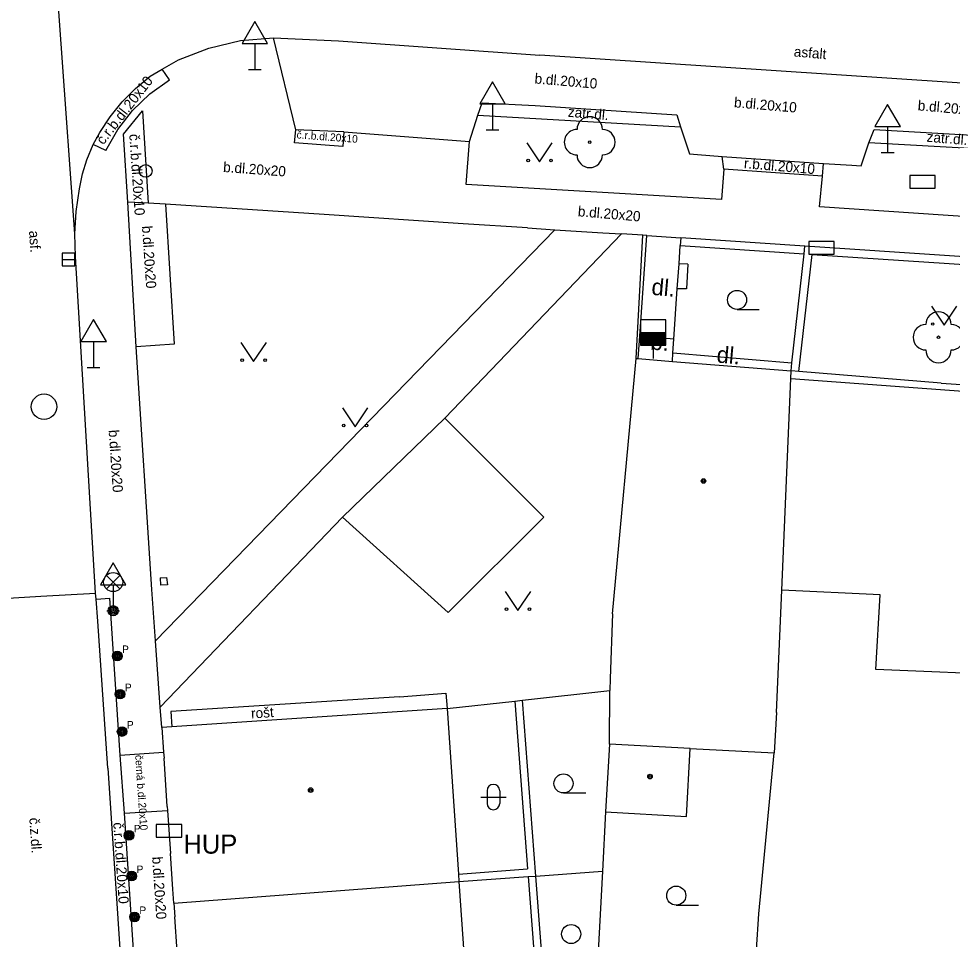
# Model space of a CAD drawing. Extents: x -596229 to -595156, y -1161237 to -1159376.
# Drawn here: x -595620.89 to -595584.19, y -1160970.18 to -1160933.99 of the extents above; entities that cross this region are included whole.
import ezdxf

# ---------------------------------------------------------------- set-up
doc = ezdxf.new("R2010")
doc.units = 0
for name, color, linetype in [('DOP - kresba z DSPS bez souradnic', 7, 'Continuous'), ('DOP - rozhrani ploch obecne', 7, 'Continuous'), ('Level 22', 7, 'Continuous'), ('Level 24', 7, 'Continuous'), ('Level 27', 7, 'Continuous'), ('Level 28', 7, 'Continuous'), ('Level 31', 7, 'Continuous'), ('Level 33', 7, 'Continuous'), ('Level 34', 7, 'Continuous'), ('Level 36', 7, 'Continuous'), ('Level 39', 7, 'Continuous'), ('silnoproud - povrch.  znaky a  RIS  skut. velikost', 7, 'Continuous'), ('Specificka linie pasportu komunikaci', 7, 'Continuous'), ('TM - budovy zdene_ betonove - VP', 7, 'Continuous'), ('TM - chodniky - VP', 7, 'Continuous'), ('TM - komunikace - VP', 7, 'Continuous'), ('TM - letecke snimky - pomocna linie', 7, 'Continuous'), ('TM - plot drateny_ kovovy - VP', 7, 'Continuous'), ('TM - plot dreveny - VP', 7, 'Continuous'), ('TM - plot zdeny_ ohradni zed - VP', 7, 'Continuous'), ('TM - podezdivka plotu - VP', 7, 'Continuous'), ('TM - pomocna konstrukcni linie', 7, 'Continuous'), ('TM - popis objektu', 7, 'Continuous'), ('TM - popis povrchu', 7, 'Continuous'), ('TM - poznamka', 7, 'Continuous'), ('TM - rozhrani mezi zpev. plochami mezi sebou - VP', 7, 'Continuous'), ('TM - rozhrani ploch obecne - VP', 7, 'Continuous'), ('TM - vstup do budovy - zdene_ betonove', 7, 'Continuous'), ('Vrstva 34', 7, 'Continuous')]:
    doc.layers.add(name, color=color, linetype=linetype)

msp = doc.modelspace()

# ---------------------------------------------------------------- linework, layer by layer
at = {"layer": 'DOP - kresba z DSPS bez souradnic'}
for points in [[(-595600.56, -1160967.69), (-595601.08, -1160960.78)], [(-595601.38, -1160960.81), (-595600.88, -1160967.41)], [(-595603.6, -1160967.61), (-595600.88, -1160967.41)], [(-595600.86, -1160967.71), (-595600.36, -1160974.27)], [(-595600.04, -1160974.55), (-595600.56, -1160967.69)]]:
    msp.add_lwpolyline(points, dxfattribs=at)
at = {"layer": 'DOP - rozhrani ploch obecne'}
for points in [[(-595601.08, -1160960.78), (-595597.65, -1160960.39)], [(-595601.38, -1160960.81), (-595601.08, -1160960.78)], [(-595604.04, -1160961.11), (-595601.38, -1160960.81)], [(-595591.7, -1160968.22), (-595591.19, -1160962.84)], [(-595597.82, -1160965.17), (-595597.94, -1160967.5)], [(-595603.58, -1160967.91), (-595600.86, -1160967.71)], [(-595600.86, -1160967.71), (-595600.56, -1160967.69)], [(-595600.56, -1160967.69), (-595597.94, -1160967.5)], [(-595597.94, -1160967.5), (-595598.32, -1160974.55)], [(-595591.79, -1160969.18), (-595591.7, -1160968.22)], [(-595591.89, -1160970.59), (-595591.79, -1160969.18)]]:
    msp.add_lwpolyline(points, dxfattribs=at)
at = {"layer": 'Level 22'}
for centre in [(-595598.44, -1160938.84), (-595584.73, -1160946.51)]:
    msp.add_circle(centre, 0.05, dxfattribs=at)
for centre, start, end in [((-595598.44, -1160938.34), 359.9755, 179.9755), ((-595598.94, -1160938.84), 89.9755, 269.9755), ((-595597.94, -1160938.84), 269.9755, 89.9755), ((-595598.44, -1160939.34), 179.9755, 359.9755), ((-595584.73, -1160946.01), 0, 180), ((-595585.23, -1160946.51), 90, 270), ((-595584.23, -1160946.51), 270, 90), ((-595584.73, -1160947.01), 180, 0)]:
    msp.add_arc(centre, 0.5, start, end, dxfattribs=at)
at = {"layer": 'Level 24'}
for points in [[(-595585.857, -1160940.648), (-595584.857, -1160940.648), (-595584.857, -1160940.148), (-595585.857, -1160940.148)], [(-595589.827, -1160943.248), (-595588.827, -1160943.248), (-595588.827, -1160942.748), (-595589.827, -1160942.748)], [(-595615.478, -1160966.159), (-595614.478, -1160966.159), (-595614.478, -1160965.659), (-595615.478, -1160965.659)]]:
    msp.add_lwpolyline(points, close=True, dxfattribs=at)
at = {"layer": 'Level 27'}
msp.add_line((-595619.18, -1160943.45), (-595618.68, -1160943.45), dxfattribs=at)
msp.add_lwpolyline([(-595619.18, -1160943.7), (-595618.68, -1160943.7), (-595618.68, -1160943.2), (-595619.18, -1160943.2)], close=True, dxfattribs=at)
msp.add_circle((-595619.89, -1160949.24), 0.5, dxfattribs=at)
at = {"layer": 'Level 28'}
for p, q in [((-595596.45, -1160946.32), (-595595.45, -1160946.32)), ((-595596.45, -1160946.37), (-595595.45, -1160946.37)), ((-595596.45, -1160946.42), (-595595.45, -1160946.42)), ((-595596.45, -1160946.47), (-595595.45, -1160946.47)), ((-595596.45, -1160946.52), (-595595.45, -1160946.52)), ((-595596.45, -1160946.57), (-595595.45, -1160946.57)), ((-595596.45, -1160946.62), (-595595.45, -1160946.62)), ((-595596.45, -1160946.67), (-595595.45, -1160946.67)), ((-595596.45, -1160946.72), (-595595.45, -1160946.72)), ((-595596.45, -1160946.77), (-595595.45, -1160946.77)), ((-595595.95, -1160946.82), (-595595.95, -1160947.35))]:
    msp.add_line(p, q, dxfattribs=at)
msp.add_lwpolyline([(-595596.45, -1160946.82), (-595595.45, -1160946.82), (-595595.45, -1160945.82), (-595596.45, -1160945.82)], close=True, dxfattribs=at)
at = {"layer": 'Level 31'}
msp.add_circle((-595615.89, -1160939.97), 0.25, dxfattribs=at)
at = {"layer": 'Level 33'}
for p, q in [((-595617.435, -1160956.4), (-595616.905, -1160955.87)), ((-595617.435, -1160955.87), (-595616.905, -1160956.4)), ((-595617.17, -1160956.51), (-595617.17, -1160957.26))]:
    msp.add_line(p, q, dxfattribs=at)
for centre, radius in [((-595617.17, -1160956.135), 0.375), ((-595617.17, -1160957.26), 0.2), ((-595617.17, -1160957.26), 0.145), ((-595617.17, -1160957.26), 0.0876)]:
    msp.add_circle(centre, radius, dxfattribs=at)
at = {"layer": 'Level 34'}
for p, q in [((-595611.6, -1160934.962), (-595611.6, -1160935.98)), ((-595611.85, -1160935.98), (-595611.35, -1160935.98)), ((-595602.26, -1160937.332), (-595602.26, -1160938.35)), ((-595602.51, -1160938.35), (-595602.01, -1160938.35)), ((-595586.73, -1160938.222), (-595586.73, -1160939.24)), ((-595586.98, -1160939.24), (-595586.48, -1160939.24)), ((-595617.94, -1160946.682), (-595617.94, -1160947.7)), ((-595618.19, -1160947.7), (-595617.69, -1160947.7)), ((-595617.17, -1160956.242), (-595617.17, -1160957.26)), ((-595617.42, -1160957.26), (-595616.92, -1160957.26))]:
    msp.add_line(p, q, dxfattribs=at)
for points in [[(-595612.1, -1160934.962), (-595611.1, -1160934.962), (-595611.6, -1160934.096)], [(-595602.76, -1160937.332), (-595601.76, -1160937.332), (-595602.26, -1160936.466)], [(-595587.23, -1160938.222), (-595586.23, -1160938.222), (-595586.73, -1160937.356)], [(-595618.44, -1160946.682), (-595617.44, -1160946.682), (-595617.94, -1160945.816)], [(-595617.67, -1160956.242), (-595616.67, -1160956.242), (-595617.17, -1160955.376)]]:
    msp.add_lwpolyline(points, close=True, dxfattribs=at)
at = {"layer": 'Level 36'}
for p, q in [((-595592.65, -1160945.415), (-595591.775, -1160945.415)), ((-595602.476, -1160964.336), (-595602.476, -1160964.836)), ((-595601.976, -1160964.336), (-595601.976, -1160964.836)), ((-595599.47, -1160964.425), (-595598.595, -1160964.425)), ((-595602.726, -1160964.586), (-595601.726, -1160964.586)), ((-595595.04, -1160968.835), (-595594.165, -1160968.835))]:
    msp.add_line(p, q, dxfattribs=at)
for points in [[(-595600.91, -1160938.86), (-595600.41, -1160939.61), (-595599.91, -1160938.86)], [(-595585.01, -1160945.29), (-595584.51, -1160946.04), (-595584.01, -1160945.29)], [(-595612.15, -1160946.71), (-595611.65, -1160947.46), (-595611.15, -1160946.71)], [(-595608.16, -1160949.28), (-595607.66, -1160950.03), (-595607.16, -1160949.28)], [(-595601.76, -1160956.5), (-595601.26, -1160957.25), (-595600.76, -1160956.5)]]:
    msp.add_lwpolyline(points, dxfattribs=at)
for centre, radius in [((-595600.86, -1160939.56), 0.05), ((-595599.961, -1160939.56), 0.05), ((-595592.65, -1160945.04), 0.375), ((-595584.96, -1160945.99), 0.05), ((-595612.1, -1160947.41), 0.05), ((-595611.201, -1160947.41), 0.05), ((-595608.11, -1160949.98), 0.05), ((-595607.211, -1160949.98), 0.05), ((-595601.71, -1160957.2), 0.05), ((-595600.811, -1160957.2), 0.05), ((-595599.47, -1160964.05), 0.375), ((-595595.04, -1160968.46), 0.375), ((-595599.17, -1160969.97), 0.375)]:
    msp.add_circle(centre, radius, dxfattribs=at)
for centre, start, end in [((-595602.226, -1160964.336), 0, 180), ((-595602.226, -1160964.836), 180, 0)]:
    msp.add_arc(centre, 0.25, start, end, dxfattribs=at)
at = {"layer": 'Level 39'}
for centre, radius in [((-595593.97, -1160952.16), 0.09), ((-595593.97, -1160952.16), 0.0398), ((-595596.07, -1160963.78), 0.09), ((-595596.07, -1160963.78), 0.0398), ((-595609.41, -1160964.31), 0.09), ((-595609.41, -1160964.31), 0.0398)]:
    msp.add_circle(centre, radius, dxfattribs=at)
at = {"layer": 'silnoproud - povrch.  znaky a  RIS  skut. velikost'}
for points in [[(-595594.59, -1160943.64), (-595594.93, -1160943.62)], [(-595594.59, -1160943.64), (-595594.64, -1160944.6)], [(-595594.64, -1160944.6), (-595595, -1160944.6)], [(-595615.33, -1160955.97), (-595615.07, -1160955.96)], [(-595615.33, -1160955.97), (-595615.31, -1160956.26)], [(-595615.07, -1160955.96), (-595615.04, -1160956.24)], [(-595615.04, -1160956.24), (-595615.31, -1160956.26)]]:
    msp.add_lwpolyline(points, dxfattribs=at)
at = {"layer": 'Specificka linie pasportu komunikaci'}
for points in [[(-595618.68, -1160942.45), (-595620.29, -1160920.02)], [(-595604.14, -1160949.69), (-595600.24, -1160953.58), (-595604.01, -1160957.33), (-595608.16, -1160953.58)]]:
    msp.add_lwpolyline(points, dxfattribs=at)
at = {"layer": 'TM - budovy zdene_ betonove - VP'}
for points in [[(-595597.55, -1160957.38), (-595596.62, -1160947.34)], [(-595596.62, -1160947.34), (-595596.53, -1160947.35)], [(-595596.53, -1160947.35), (-595595.19, -1160947.46)], [(-595595.19, -1160947.46), (-595590.52, -1160947.83)], [(-595590.53, -1160948.13), (-595590.52, -1160947.83)], [(-595590.89, -1160956.45), (-595590.53, -1160948.13)], [(-595591.1, -1160961.26), (-595590.89, -1160956.45)], [(-595597.55, -1160957.38), (-595597.63, -1160959.92)], [(-595597.63, -1160959.92), (-595597.65, -1160960.39)], [(-595597.66, -1160962.51), (-595597.65, -1160960.39)], [(-595604.04, -1160961.11), (-595614.87, -1160961.82)], [(-595604.04, -1160961.11), (-595603.6, -1160967.61)], [(-595591.1, -1160961.26), (-595591.19, -1160962.84)], [(-595614.87, -1160961.82), (-595615.26, -1160961.85)], [(-595615.26, -1160961.85), (-595615.19, -1160962.82)], [(-595597.66, -1160962.51), (-595597.82, -1160965.17)], [(-595594.49, -1160962.67), (-595597.66, -1160962.51)], [(-595615.19, -1160962.82), (-595615.17, -1160963.05)], [(-595594.63, -1160965.35), (-595594.49, -1160962.67)], [(-595594.49, -1160962.67), (-595591.19, -1160962.84)], [(-595615.05, -1160964.96), (-595615.04, -1160965.12)], [(-595615.04, -1160965.12), (-595614.92, -1160966.81)], [(-595597.82, -1160965.17), (-595594.63, -1160965.35)], [(-595603.6, -1160967.61), (-595603.58, -1160967.91)], [(-595614.79, -1160968.76), (-595603.58, -1160967.91)], [(-595603.58, -1160967.91), (-595603.13, -1160974.47)], [(-595614.79, -1160968.76), (-595614.83, -1160968.21)], [(-595614.79, -1160968.76), (-595614.75, -1160969.29)]]:
    msp.add_lwpolyline(points, dxfattribs=at)
at = {"layer": 'TM - chodniky - VP'}
for points in [[(-595603.3, -1160940.51), (-595603.16, -1160938.81)], [(-595593.17, -1160939.9), (-595593.23, -1160939.4)], [(-595589.29, -1160940.18), (-595589.25, -1160939.68)], [(-595593.17, -1160939.9), (-595593.26, -1160941.09)], [(-595589.41, -1160941.38), (-595589.29, -1160940.18)], [(-595593.26, -1160941.09), (-595603.3, -1160940.51)], [(-595615.12, -1160941.28), (-595614.78, -1160946.78), (-595616.27, -1160946.89)], [(-595608.88, -1160941.69), (-595615.12, -1160941.28)], [(-595603.41, -1160942.05), (-595608.88, -1160941.69)], [(-595581.82, -1160941.9), (-595589.41, -1160941.38)], [(-595600.89, -1160942.21), (-595603.41, -1160942.05)], [(-595599.81, -1160942.29), (-595615.51, -1160958.44)], [(-595600.89, -1160942.21), (-595599.81, -1160942.29)], [(-595604.14, -1160949.69), (-595597.19, -1160942.45)], [(-595596.35, -1160942.5), (-595597.19, -1160942.45)], [(-595615.51, -1160958.44), (-595615.65, -1160956.43), (-595616.27, -1160946.89)], [(-595608.16, -1160953.58), (-595604.14, -1160949.69)], [(-595615.32, -1160961.05), (-595608.16, -1160953.58)], [(-595615.26, -1160961.85), (-595615.32, -1160961.05)]]:
    msp.add_lwpolyline(points, dxfattribs=at)
at = {"layer": 'TM - komunikace - VP'}
for points in [[(-595615.24, -1160935.97), (-595614.61, -1160935.61), (-595613.41, -1160935.14), (-595612.16, -1160934.85), (-595610.87, -1160934.74)], [(-595609.99, -1160938.35), (-595610.87, -1160934.74)], [(-595615.72, -1160936.25), (-595615.24, -1160935.97)], [(-595617.7, -1160938.46), (-595617.29, -1160937.84), (-595616.82, -1160937.26), (-595616.3, -1160936.73), (-595615.72, -1160936.25)], [(-595602.84, -1160937.78), (-595602.67, -1160937.3)], [(-595602.67, -1160937.3), (-595600.59, -1160937.4)], [(-595600.59, -1160937.4), (-595595.02, -1160937.76)], [(-595603.16, -1160938.81), (-595602.84, -1160937.78)], [(-595595.02, -1160937.76), (-595594.87, -1160938.24)], [(-595608.11, -1160938.43), (-595609.99, -1160938.35)], [(-595594.87, -1160938.24), (-595594.52, -1160939.3)], [(-595587.47, -1160938.87), (-595587.26, -1160938.34)], [(-595587.26, -1160938.34), (-595581.59, -1160938.67)], [(-595617.96, -1160938.93), (-595617.7, -1160938.46)], [(-595608.11, -1160938.43), (-595603.16, -1160938.81)], [(-595618.49, -1160940.68), (-595618.38, -1160940.09), (-595618.21, -1160939.53), (-595617.96, -1160938.93)], [(-595587.77, -1160939.77), (-595587.47, -1160938.87)], [(-595594.52, -1160939.3), (-595594.21, -1160939.33)], [(-595594.21, -1160939.33), (-595593.23, -1160939.4)], [(-595593.23, -1160939.4), (-595589.25, -1160939.68)], [(-595589.25, -1160939.68), (-595588.14, -1160939.75)], [(-595588.14, -1160939.75), (-595587.77, -1160939.77)], [(-595618.68, -1160942.45), (-595618.62, -1160941.56), (-595618.49, -1160940.68)], [(-595618.65, -1160943.33), (-595618.68, -1160942.45)], [(-595617.86, -1160956.57), (-595618.65, -1160943.33)], [(-595617.84, -1160956.81), (-595617.86, -1160956.57)], [(-595617.38, -1160963.45), (-595617.77, -1160957.67), (-595617.84, -1160956.81)], [(-595617.38, -1160963.45), (-595616.86, -1160971.34), (-595616.81, -1160972.26)]]:
    msp.add_lwpolyline(points, dxfattribs=at)
at = {"layer": 'TM - letecke snimky - pomocna linie'}
msp.add_lwpolyline([(-595580.74, -1160948.85), (-595581.55, -1160959.8), (-595587.2, -1160959.57), (-595587.03, -1160956.63), (-595590.89, -1160956.45)], dxfattribs=at)
at = {"layer": 'TM - plot drateny_ kovovy - VP'}
for points in [[(-595596.47, -1160946.47), (-595596.19, -1160942.51)], [(-595590.22, -1160947.85), (-595589.7, -1160943.25), (-595584.31, -1160943.61), (-595581.96, -1160943.77), (-595579.56, -1160943.93)], [(-595596.53, -1160947.35), (-595596.47, -1160946.47)]]:
    msp.add_lwpolyline(points, dxfattribs=at)
at = {"layer": 'TM - plot dreveny - VP'}
msp.add_lwpolyline([(-595594.88, -1160942.9), (-595590.01, -1160943.23)], dxfattribs=at)
at = {"layer": 'TM - plot zdeny_ ohradni zed - VP'}
msp.add_lwpolyline([(-595590.53, -1160948.13), (-595580.74, -1160948.85)], dxfattribs=at)
at = {"layer": 'TM - podezdivka plotu - VP'}
for points in [[(-595596.62, -1160947.34), (-595596.35, -1160942.5)], [(-595596.19, -1160942.51), (-595596.35, -1160942.5)], [(-595594.86, -1160942.6), (-595594.88, -1160942.9)], [(-595589.98, -1160942.93), (-595594.86, -1160942.6)], [(-595590.01, -1160943.23), (-595589.98, -1160942.93)], [(-595584.3, -1160943.31), (-595589.98, -1160942.93)], [(-595590.49, -1160947.52), (-595590.01, -1160943.23)], [(-595581.94, -1160943.47), (-595584.3, -1160943.31)], [(-595590.52, -1160947.83), (-595590.49, -1160947.52)], [(-595590.22, -1160947.85), (-595590.52, -1160947.83)], [(-595584.62, -1160948.31), (-595590.22, -1160947.85)], [(-595584.62, -1160948.31), (-595582.26, -1160948.47)]]:
    msp.add_lwpolyline(points, dxfattribs=at)
at = {"layer": 'TM - pomocna konstrukcni linie'}
msp.add_lwpolyline([(-595605.92, -1160960.64), (-595604.1, -1160960.5), (-595604.04, -1160961.11)], dxfattribs=at)
at = {"layer": 'TM - rozhrani mezi zpev. plochami mezi sebou - VP'}
for points in [[(-595610.87, -1160934.74), (-595608.31, -1160934.86)], [(-595608.31, -1160934.86), (-595600.4, -1160935.42)], [(-595581.82, -1160936.65), (-595600.4, -1160935.42)], [(-595614.96, -1160936.39), (-595615.24, -1160935.97)], [(-595615.73, -1160936.94), (-595614.96, -1160936.39)], [(-595617.46, -1160939.17), (-595616.99, -1160938.34), (-595616.41, -1160937.59), (-595615.73, -1160936.94)], [(-595616.77, -1160938.53), (-595616.02, -1160937.61), (-595615.79, -1160941.24)], [(-595608.11, -1160938.43), (-595608.15, -1160939.01), (-595610.04, -1160938.87), (-595609.99, -1160938.35)], [(-595616.6, -1160941.2), (-595616.77, -1160938.53)], [(-595617.46, -1160939.17), (-595617.96, -1160938.93)], [(-595589.29, -1160940.18), (-595593.17, -1160939.9)], [(-595599.81, -1160942.29), (-595597.92, -1160942.41)], [(-595597.92, -1160942.41), (-595597.19, -1160942.45)], [(-595595.13, -1160946.58), (-595596.47, -1160946.47)], [(-595617.84, -1160956.81), (-595617.3, -1160956.77)], [(-595616.89, -1160962.94), (-595617.3, -1160956.77)], [(-595615.32, -1160961.05), (-595615.51, -1160958.44)], [(-595616.89, -1160962.94), (-595615.19, -1160962.82)], [(-595616.73, -1160965.22), (-595616.89, -1160962.94)], [(-595616.73, -1160965.22), (-595615.04, -1160965.12)], [(-595616.32, -1160971.39), (-595616.73, -1160965.22)]]:
    msp.add_lwpolyline(points, dxfattribs=at)
at = {"layer": 'TM - rozhrani ploch obecne - VP'}
for points in [[(-595602.84, -1160937.78), (-595594.87, -1160938.24)], [(-595581.62, -1160939.2), (-595587.47, -1160938.87)], [(-595616.27, -1160946.89), (-595616.6, -1160941.2)], [(-595615.79, -1160941.24), (-595616.6, -1160941.2)], [(-595615.12, -1160941.28), (-595615.79, -1160941.24)], [(-595596.19, -1160942.51), (-595594.86, -1160942.6)], [(-595594.93, -1160943.62), (-595594.88, -1160942.9)], [(-595595, -1160944.6), (-595594.93, -1160943.62)], [(-595595.13, -1160946.58), (-595595, -1160944.6)], [(-595595.17, -1160947.12), (-595595.13, -1160946.58)], [(-595595.19, -1160947.46), (-595595.17, -1160947.12)], [(-595595.17, -1160947.12), (-595590.49, -1160947.52)], [(-595621.97, -1160956.8), (-595620.01, -1160956.69), (-595617.86, -1160956.57)], [(-595605.92, -1160960.64), (-595614.91, -1160961.22)], [(-595614.91, -1160961.22), (-595614.87, -1160961.82)]]:
    msp.add_lwpolyline(points, dxfattribs=at)
at = {"layer": 'TM - vstup do budovy - zdene_ betonove'}
for points in [[(-595615.05, -1160964.96), (-595615.17, -1160963.05)], [(-595614.83, -1160968.21), (-595614.92, -1160966.81)], [(-595614.66, -1160970.66), (-595614.75, -1160969.29)]]:
    msp.add_lwpolyline(points, dxfattribs=at)
at = {"layer": 'Vrstva 34'}
for centre, radius in [((-595617.01, -1160959.04), 0.188), ((-595617.01, -1160959.04), 0.15), ((-595617.01, -1160959.04), 0.113), ((-595617.01, -1160959.04), 0.075), ((-595617.01, -1160959.04), 0.0375), ((-595616.9, -1160960.54), 0.188), ((-595616.9, -1160960.54), 0.15), ((-595616.9, -1160960.54), 0.113), ((-595616.9, -1160960.54), 0.075), ((-595616.9, -1160960.54), 0.0375), ((-595616.82, -1160962.01), 0.188), ((-595616.82, -1160962.01), 0.15), ((-595616.82, -1160962.01), 0.113), ((-595616.82, -1160962.01), 0.075), ((-595616.82, -1160962.01), 0.0375), ((-595616.55, -1160966.09), 0.188), ((-595616.55, -1160966.09), 0.15), ((-595616.55, -1160966.09), 0.113), ((-595616.55, -1160966.09), 0.075), ((-595616.55, -1160966.09), 0.0375), ((-595616.44, -1160967.69), 0.188), ((-595616.44, -1160967.69), 0.15), ((-595616.44, -1160967.69), 0.113), ((-595616.44, -1160967.69), 0.075), ((-595616.44, -1160967.69), 0.0375), ((-595616.33, -1160969.3), 0.188), ((-595616.33, -1160969.3), 0.15), ((-595616.33, -1160969.3), 0.113), ((-595616.33, -1160969.3), 0.075), ((-595616.33, -1160969.3), 0.0375)]:
    msp.add_circle(centre, radius, dxfattribs=at)

# ---------------------------------------------------------------- texts
at = {"layer": 'TM - popis objektu'}
msp.add_text('HUP', height=0.75, dxfattribs=at).set_placement((-595614.41, -1160966.81))
at = {"layer": 'TM - popis povrchu'}
for s, height, rotation, p in [('asfalt', 0.4, 355.1303, (-595590.43, -1160935.47)), ('b.dl.20x10', 0.4, 355.1303, (-595600.62, -1160936.53)), ('č.r.b.dl.20x10', 0.39998, 52, (-595617.56, -1160938.97)), ('b.dl.20x10', 0.4, 355.1303, (-595592.78, -1160937.47)), ('b.dl.20x10', 0.4, 355.1303, (-595585.56, -1160937.59)), ('zatr.dl.', 0.4, 355.1303, (-595599.31, -1160937.84)), ('č.r.b.dl.20x10', 0.3, 355.7637, (-595609.97, -1160938.69)), ('č.r.b.dl.20x10', 0.39998, 273.9204, (-595616.54, -1160938.53)), ('zatr.dl.', 0.4, 355.1303, (-595585.21, -1160938.82)), ('r.b.dl.20x10', 0.4, 355.1303, (-595592.39, -1160939.86)), ('b.dl.20x20', 0.4, 355.7637, (-595612.86, -1160940.01)), ('b.dl.20x20', 0.4, 355.1303, (-595598.92, -1160941.75)), ('asf.', 0.4, 273.9256, (-595620.48, -1160942.33)), ('b.dl.20x20', 0.4, 273.9204, (-595616.04, -1160942.14)), ('dl.', 0.65, 355, (-595596.03, -1160944.84)), ('b.', 0.65, 355, (-595596.07, -1160946.99)), ('dl.', 0.65, 355, (-595593.47, -1160947.5)), ('b.dl.20x20', 0.4, 273.9204, (-595617.35, -1160950.16)), ('černá b.dl.20x10', 0.3, 273.9204, (-595616.31, -1160962.94)), ('č.z.dl.', 0.4, 273.9204, (-595620.47, -1160965.41)), ('č.r.b.dl.20x10', 0.39998, 273.9204, (-595617.17, -1160965.59)), ('b.dl.20x20', 0.4, 273.9204, (-595615.64, -1160966.94))]:
    msp.add_text(s, height=height, rotation=rotation, dxfattribs=at).set_placement(p)
at = {"layer": 'TM - poznamka'}
msp.add_text('rošt', height=0.4, rotation=3.9256, dxfattribs=at).set_placement((-595611.74, -1160961.5))
at = {"layer": 'Vrstva 34'}
for p in [(-595616.822, -1160958.927), (-595616.712, -1160960.427), (-595616.632, -1160961.897), (-595616.362, -1160965.977), (-595616.252, -1160967.577), (-595616.142, -1160969.187)]:
    msp.add_text('P', height=0.3, dxfattribs=at).set_placement(p)

doc.saveas('drawing.dxf')
